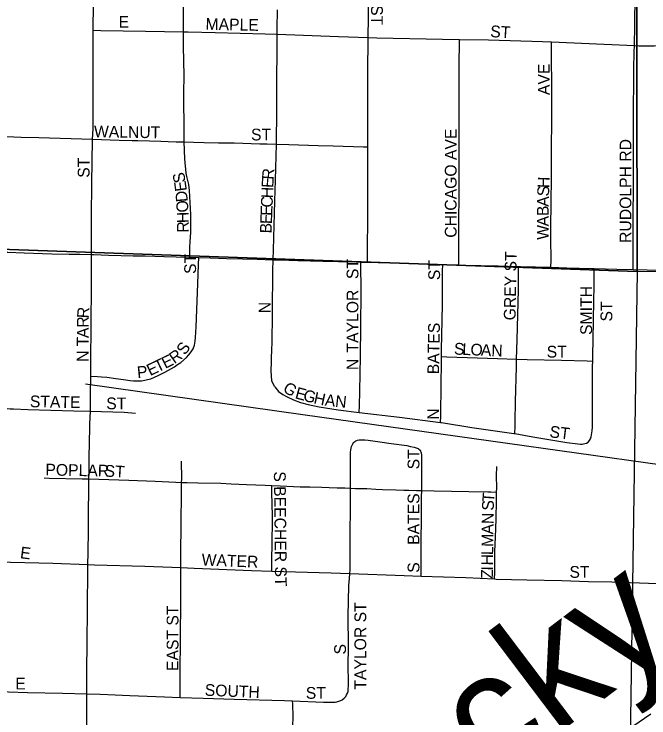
# Model space of a CAD drawing. Extents: x 1443599 to 1910620, y 1028088 to 1361369.
# Drawn here: x 1644071 to 1646772, y 1159606 to 1162601 of the extents above; entities that cross this region are included whole.
import ezdxf

# ---------------------------------------------------------------- set-up
doc = ezdxf.new("R2010")
doc.units = 0
for name, color, linetype in [('GM_X_City_Street', 7, 'Continuous'), ('GM_X_City_Street_Text', 7, 'Continuous'), ('GM_X_Minor_River', 7, 'Continuous'), ('GM_X_Minor_River_Text', 7, 'Continuous'), ('GM_X_Rail_Line', 7, 'Continuous'), ('GM_X_Section', 7, 'Continuous')]:
    doc.layers.add(name, color=color, linetype=linetype)

msp = doc.modelspace()

# ---------------------------------------------------------------- linework, layer by layer
at = {"layer": 'GM_X_City_Street'}
for points in [[(1646710.3, 1162467.7), (1646712.7, 1162552), (1646712.9, 1162601.4), (1646713.4, 1162634.1), (1646713.5, 1162683.7), (1646712.5, 1162698.9), (1646712.1, 1162712.7), (1646713, 1162768.4), (1646713.1, 1162844.2), (1646714.7, 1162988.8), (1646713.9, 1163039.8), (1646713.5, 1163054.9), (1646714, 1163088.4), (1646714.4, 1163218.8), (1646713.8, 1163301.2), (1646714.7, 1163366.9), (1646714, 1163465.7), (1646716.8, 1163811.4), (1646718.6, 1163975.9), (1646718.7, 1164166.6)], [(1644407.5, 1162532.9), (1644407.8, 1162568.5), (1644408.2, 1162609.1), (1644408.6, 1162655.5), (1644408.9, 1162701.2), (1644409.3, 1162750.1), (1644410.5, 1162802.5), (1644411.4, 1162842.9), (1644412.7, 1162903.3), (1644414.7, 1162992.1), (1644415.8, 1163044.1), (1644416.3, 1163066.2)], [(1644791.7, 1162525.2), (1644791, 1162605.5), (1644791.8, 1162696.2), (1644793.7, 1162911.3), (1644791.4, 1163041.3), (1644791, 1163064.5)], [(1645577.1, 1162502.1), (1645578.6, 1162588.7), (1645578.7, 1162632.8), (1645578.9, 1162692.9), (1645579.1, 1162751.4), (1645579.2, 1162803.9), (1645579.4, 1162859.8), (1645579.5, 1162909.7), (1645579.6, 1162950.4), (1645579.7, 1162974.8), (1645578.6, 1163006), (1645578.9, 1163023.2), (1645578.5, 1163030), (1645577.1, 1163036.7), (1645574.3, 1163045.3)], [(1645189.9, 1162515.3), (1645189.9, 1162540.1), (1645191.5, 1162618.8)], [(1644404.9, 1162068.6), (1644406.7, 1162112.4), (1644406.7, 1162161.8), (1644406.7, 1162203), (1644406.7, 1162232.2), (1644406.7, 1162268.8), (1644406.8, 1162301.7), (1644406.8, 1162335.5), (1644406.8, 1162370.3), (1644406.8, 1162401.4), (1644406.8, 1162447.6), (1644407.2, 1162501.7), (1644407.5, 1162532.9)], [(1644407.5, 1162532.9), (1644439.7, 1162532), (1644630.3, 1162528.3), (1644791.7, 1162525.2)], [(1644791.7, 1162525.2), (1644811.7, 1162525.1), (1644926.5, 1162523.4), (1645139.5, 1162517), (1645189.9, 1162515.3)], [(1644795, 1162057.1), (1644794.1, 1162091.7), (1644793.5, 1162266), (1644794.3, 1162339.6), (1644792.2, 1162463.6), (1644791.7, 1162525.2)], [(1645187.3, 1162047.9), (1645187.6, 1162062.9), (1645187.7, 1162079.2), (1645187.9, 1162106.9), (1645188.1, 1162134.6), (1645188.5, 1162205.2), (1645188.7, 1162236.6), (1645189, 1162280.7), (1645189.4, 1162342.4), (1645190, 1162423), (1645189.9, 1162515.3)], [(1645189.9, 1162515.3), (1645450.8, 1162506.5), (1645577.1, 1162502.1)], [(1645576.4, 1162036.7), (1645576.6, 1162080.5), (1645576.1, 1162192.2), (1645576.6, 1162302.2), (1645576.4, 1162359.8), (1645577, 1162491.7), (1645577.1, 1162502.1)], [(1645577.1, 1162502.1), (1645614.6, 1162500.8), (1645893.3, 1162494.7), (1645965.6, 1162493.5)], [(1646710.3, 1162467.7), (1646728.9, 1162466.8), (1646794.5, 1162466.5), (1646827.3, 1162467.9), (1646863.4, 1162471), (1646886.9, 1162474.9), (1646908.4, 1162480.7), (1646955.3, 1162494.6), (1646987.5, 1162500.3), (1647020.1, 1162502.8), (1647085.2, 1162502.8)], [(1645962.7, 1161533.7), (1645962.8, 1161554.9), (1645962.9, 1161584.3), (1645963.1, 1161632), (1645963.3, 1161690.7), (1645963.5, 1161756.1), (1645964.4, 1161793), (1645964.4, 1161835.7), (1645964.4, 1161897.7), (1645964.5, 1161959.7), (1645964.5, 1162009.2), (1645964.5, 1162060.3), (1645964.6, 1162103.3), (1645965, 1162135.8), (1645964.6, 1162168.4), (1645964.7, 1162234), (1645964.5, 1162316.2), (1645964.9, 1162393.9), (1645965.5, 1162475.2), (1645965.6, 1162493.5)], [(1645965.6, 1162493.5), (1646090, 1162491.4), (1646319.3, 1162484.6), (1646358.1, 1162482.9)], [(1646355, 1161523.8), (1646355.9, 1161553.8), (1646356.3, 1161569.8), (1646355.1, 1161632.2), (1646355.5, 1161705.6), (1646356.3, 1161786.5), (1646357.2, 1161917.5), (1646358.7, 1162260.4), (1646358.3, 1162453.8), (1646358.3, 1162461), (1646358.1, 1162482.9)], [(1646358.1, 1162482.9), (1646581.5, 1162473.6), (1646710.3, 1162467.7)], [(1646704.9, 1161514.3), (1646704.9, 1161529.7), (1646705.1, 1161572.4), (1646705.3, 1161632.6), (1646705.5, 1161678.5), (1646705.6, 1161707), (1646705.7, 1161756.1), (1646705.8, 1161783.6), (1646706, 1161817.5), (1646706.1, 1161906.1), (1646706.2, 1161963.1), (1646706.2, 1162024.3), (1646706.3, 1162091.1), (1646706.4, 1162142.5), (1646706.5, 1162207.1), (1646707.9, 1162305.9), (1646707.8, 1162368.6), (1646709.5, 1162439.6), (1646710.3, 1162467.7)], [(1644005.4, 1162081.4), (1644101, 1162077.7), (1644176, 1162075.8), (1644404.9, 1162068.6)], [(1644400.7, 1161577.8), (1644400.8, 1161611.4), (1644400.7, 1161643.6), (1644400.7, 1161667.8), (1644400.7, 1161700.8), (1644400.6, 1161741.1), (1644400.6, 1161791.9), (1644401.1, 1161828.9), (1644401.6, 1161867.6), (1644402.1, 1161907.8), (1644402.7, 1161948.1), (1644403.3, 1161997.3), (1644403.9, 1162043), (1644404.9, 1162068.6)], [(1644404.9, 1162068.6), (1644517.2, 1162065.1), (1644573.3, 1162063.5), (1644597.4, 1162063.1), (1644647.3, 1162061.6), (1644695.3, 1162060.1), (1644725.8, 1162059.1), (1644760.5, 1162058.1), (1644795, 1162057.1)], [(1644819.1, 1161566.4), (1644819.2, 1161579.3), (1644819.2, 1161608.6), (1644820.6, 1161633), (1644822.7, 1161672.2), (1644822.2, 1161748.3), (1644816.9, 1161849.9), (1644813.9, 1161875.7), (1644805.3, 1161910.1), (1644802.4, 1161924.7), (1644797, 1161985), (1644795, 1162057.1)], [(1644795, 1162057.1), (1644833.8, 1162056.1), (1644879.7, 1162055.2), (1644940.9, 1162054), (1645007.1, 1162052.8), (1645116.9, 1162049.8), (1645147, 1162049), (1645187.3, 1162047.9)], [(1645173, 1161555.9), (1645174.2, 1161598.3), (1645175.7, 1161649.8), (1645177.2, 1161702.8), (1645178.6, 1161750.6), (1645180.2, 1161807.3), (1645181.4, 1161848.8), (1645182.6, 1161894.1), (1645187.3, 1162047.9)], [(1645187.3, 1162047.9), (1645239.4, 1162046.2), (1645364.4, 1162042.2), (1645429.2, 1162040), (1645557.6, 1162037.1), (1645576.4, 1162036.7)], [(1645575, 1161545.3), (1645575, 1161562.8), (1645575.1, 1161598.2), (1645575.2, 1161644), (1645575.4, 1161688.6), (1645575.4, 1161730.5), (1645575.6, 1161790.7), (1645575.6, 1161857.7), (1645575.7, 1161898.4), (1645575.9, 1161932.3), (1645576.2, 1161985.6), (1645576.4, 1162036.7)], [(1644005.9, 1161588.7), (1644043.7, 1161587.5), (1644113.5, 1161585.2), (1644231.5, 1161581.4), (1644305.5, 1161580.3), (1644350.8, 1161579.1), (1644400.7, 1161577.8)], [(1644397, 1161061.2), (1644397.2, 1161084.6), (1644397.4, 1161106.3), (1644397.6, 1161137.7), (1644397.9, 1161180.4), (1644398.2, 1161218.3), (1644398.5, 1161247.3), (1644398.8, 1161289.2), (1644399, 1161320.6), (1644399.2, 1161346.4), (1644399.5, 1161378.6), (1644399.8, 1161410), (1644400.1, 1161443.8), (1644400.4, 1161479), (1644400.4, 1161498.6), (1644400.5, 1161525.2), (1644400.6, 1161553.4), (1644400.7, 1161577.8)], [(1644400.7, 1161577.8), (1644409.5, 1161577.6), (1644473.1, 1161575.9), (1644525.7, 1161574.5), (1644577.1, 1161573.2), (1644629.1, 1161571.9), (1644709.2, 1161569.6), (1644760, 1161568.1), (1644815, 1161566.5), (1644819.1, 1161566.4)], [(1644397, 1161061.2), (1644425.2, 1161059.2), (1644442.1, 1161058), (1644465.5, 1161055.6), (1644503.1, 1161050.3), (1644536.5, 1161046.3), (1644564.1, 1161042.7), (1644578.4, 1161041.1), (1644595.8, 1161040.4), (1644612.8, 1161040.7), (1644627.1, 1161043), (1644638.2, 1161045.7), (1644652, 1161049.7), (1644683.4, 1161063), (1644712.7, 1161077.5), (1644740.4, 1161092.9), (1644753.3, 1161100.8), (1644766.6, 1161109.7), (1644780, 1161119.2), (1644804.9, 1161140.3), (1644814.9, 1161151), (1644824.7, 1161163.7), (1644832.8, 1161176.7), (1644838.9, 1161192.8), (1644841.5, 1161208.9), (1644842.9, 1161225.2), (1644845, 1161270.6), (1644852.6, 1161453.9), (1644855.4, 1161535.6), (1644856.4, 1161565.4)], [(1644819.1, 1161566.4), (1644856.4, 1161565.4)], [(1644856.4, 1161565.4), (1644905.6, 1161564), (1644975.3, 1161561.9), (1645042.6, 1161559.8), (1645104.9, 1161557.9), (1645173, 1161555.9)], [(1645180, 1161015.1), (1645172.5, 1161027.7), (1645167.9, 1161041.3), (1645165.9, 1161061.3), (1645164.9, 1161082.9), (1645165.3, 1161093.9), (1645165.9, 1161110.5), (1645166.8, 1161138.6), (1645167.9, 1161171.2), (1645169.1, 1161205.4), (1645169.4, 1161245.7), (1645169.7, 1161280.9), (1645170.2, 1161330.1), (1645170.5, 1161364), (1645170.8, 1161404.3), (1645171.1, 1161438.4), (1645171.7, 1161510.6), (1645173, 1161555.9)], [(1645173, 1161555.9), (1645202.2, 1161555), (1645278.7, 1161553), (1645332.5, 1161551.5), (1645384.5, 1161550.2), (1645451.2, 1161548.5), (1645525.8, 1161546.6), (1645546.6, 1161546)], [(1645539.7, 1160906.4), (1645540.4, 1160934.2), (1645542, 1160996.5), (1645545.2, 1161144), (1645546.2, 1161273.9), (1645546.8, 1161317.9), (1645547.5, 1161373.6), (1645547.4, 1161404), (1645547.2, 1161435.9), (1645547, 1161468.7), (1645546.9, 1161493.3), (1645546.7, 1161527.8), (1645546.6, 1161546)], [(1645546.6, 1161546), (1645575, 1161545.3)], [(1645575, 1161545.3), (1645620.6, 1161544.1), (1645735, 1161540.8), (1645798.6, 1161539), (1645873.2, 1161536.8), (1645894.5, 1161536.1)], [(1645889.5, 1161143.7), (1645889.1, 1161174.5), (1645892.6, 1161297), (1645893.2, 1161367.2), (1645894, 1161463.1), (1645894.3, 1161507.4), (1645894.5, 1161536.1)], [(1645894.5, 1161536.1), (1645962.7, 1161533.7)], [(1645962.7, 1161533.7), (1645975.4, 1161533.3), (1646056.7, 1161531.3), (1646130.1, 1161529.4), (1646217.6, 1161527.2)], [(1646209.1, 1161132.8), (1646211.1, 1161215.1), (1646217.6, 1161427.7), (1646217.6, 1161498.6), (1646217.6, 1161527.2)], [(1646217.6, 1161527.2), (1646225.5, 1161527), (1646355, 1161523.8)], [(1646355, 1161523.8), (1646422.8, 1161522.1), (1646528.4, 1161519), (1646539.5, 1161518.7)], [(1646533, 1161124.3), (1646533.4, 1161150.5), (1646534.4, 1161216.4), (1646537.5, 1161380.9), (1646538.5, 1161443.7), (1646539.1, 1161495.7), (1646539.5, 1161518.7)], [(1646539.5, 1161518.7), (1646635.4, 1161515.9), (1646704.9, 1161514.3)], [(1646704.9, 1161514.3), (1646765, 1161512.9), (1646917.3, 1161509.6), (1647108.8, 1161505.5), (1647185.3, 1161503.9), (1647352.9, 1161498.5)], [(1645885.8, 1160863.7), (1645886.1, 1160889.1), (1645887.6, 1161030.3), (1645889.9, 1161113.7), (1645889.5, 1161143.7)], [(1645889.5, 1161143.7), (1645912.8, 1161142.9), (1646127.4, 1161135.4), (1646209.1, 1161132.8)], [(1646201, 1160816.1), (1646202.4, 1160847.7), (1646202.4, 1160849.7), (1646202.9, 1160867.1), (1646204.7, 1160952.1), (1646208.3, 1161100.3), (1646209.1, 1161132.8)], [(1646209.1, 1161132.8), (1646254.1, 1161131.4), (1646399.8, 1161128.8), (1646508.9, 1161125.1), (1646533, 1161124.3)], [(1646519.9, 1160786.2), (1646523.7, 1160793.9), (1646526.2, 1160802.1), (1646528.2, 1160811.2), (1646530.2, 1160828.2), (1646531.4, 1160843.5), (1646531.8, 1160877.5), (1646532.7, 1161005.3), (1646532.2, 1161076.2), (1646532.6, 1161102.4), (1646533, 1161124.3)], [(1644395.3, 1160911.2), (1644395.5, 1160924.2), (1644395.6, 1160933.1), (1644395.9, 1160958.9), (1644396.1, 1160983.8), (1644396.4, 1161010.4), (1644396.7, 1161033.8), (1644397, 1161061.2)], [(1645180, 1161015.1), (1645196.5, 1160995.8), (1645214.8, 1160981.9), (1645229.3, 1160973.3), (1645259.1, 1160959.6), (1645290, 1160948.6), (1645321.5, 1160939.8), (1645369.5, 1160929.4), (1645450.5, 1160917.1), (1645539.7, 1160906.4)], [(1644003, 1160929.1), (1644041.4, 1160923.3), (1644054.2, 1160922), (1644068.5, 1160921.2), (1644128.7, 1160918.5), (1644226.4, 1160915.9), (1644324.8, 1160912.7), (1644395.3, 1160911.2)], [(1644389, 1160623.2), (1644389.5, 1160649.5), (1644390, 1160679.3), (1644390.4, 1160701.9), (1644390.9, 1160730.1), (1644391.5, 1160763.1), (1644392.1, 1160794.5), (1644392.7, 1160826.7), (1644393.3, 1160857.3), (1644395.3, 1160911.2)], [(1644395.3, 1160911.2), (1644442, 1160910.2), (1644539.1, 1160907), (1644587.7, 1160903.3)], [(1645539.7, 1160906.4), (1645710.8, 1160886), (1645885.8, 1160863.7)], [(1645885.8, 1160863.7), (1645889.7, 1160863.3), (1646019, 1160842.5), (1646196.9, 1160816.8), (1646201, 1160816.1)], [(1646201, 1160816.1), (1646277.8, 1160802.9), (1646423.4, 1160778.3), (1646469.2, 1160771.9), (1646480.4, 1160771.3), (1646488.4, 1160771.8), (1646500, 1160773.7), (1646507.1, 1160775.8), (1646513, 1160779.6), (1646519.9, 1160786.2)], [(1645502.4, 1160583.8), (1645501.9, 1160648.7), (1645502.1, 1160719.1), (1645502.6, 1160735.2), (1645503.7, 1160747.2), (1645506.5, 1160761.3), (1645508.7, 1160767.2), (1645512, 1160772.7), (1645515.9, 1160778), (1645520.4, 1160781.9)], [(1645520.4, 1160781.9), (1645525.4, 1160785.2), (1645531.7, 1160788), (1645539.5, 1160789.7), (1645548.7, 1160790), (1645562.9, 1160789.1), (1645576.9, 1160787.7), (1645626.5, 1160781), (1645675.8, 1160774), (1645742.1, 1160765), (1645758.2, 1160761.8), (1645773.4, 1160758.4), (1645781.6, 1160755.8), (1645786.2, 1160754.1), (1645789.6, 1160752.5), (1645793.5, 1160750.1), (1645796.7, 1160747.3)], [(1645805.2, 1160573.4), (1645805.6, 1160644.7), (1645806.3, 1160683.7), (1645805.6, 1160716.3), (1645805.2, 1160725.2), (1645803.9, 1160733.3), (1645802.9, 1160736.7), (1645801.5, 1160740.4), (1645799.7, 1160743.8), (1645796.7, 1160747.3)], [(1644783.8, 1160608.5), (1644783.9, 1160623.6), (1644783.8, 1160698.8)], [(1646124.2, 1160567), (1646124.8, 1160585.5), (1646124.1, 1160636.3), (1646125.1, 1160676.3)], [(1644198.7, 1160627.5), (1644219.3, 1160627.1), (1644360.7, 1160624.1), (1644389, 1160623.2)], [(1644385, 1160259.3), (1644385.1, 1160268.5), (1644385.6, 1160298.3), (1644386.2, 1160336.2), (1644386.8, 1160379.7), (1644387.2, 1160423.2), (1644387.6, 1160467.5), (1644388, 1160507.8), (1644388.4, 1160552), (1644389, 1160623.2)], [(1644389, 1160623.2), (1644559.4, 1160617.7), (1644671.2, 1160613.6), (1644758.4, 1160609.7), (1644783.8, 1160608.5)], [(1644780.9, 1160245.8), (1644780.9, 1160293.4), (1644782.2, 1160442), (1644783.5, 1160555.5), (1644783.8, 1160608.5)], [(1644783.8, 1160608.5), (1644806.8, 1160607.4), (1644852.2, 1160606.6), (1644950.7, 1160604.7), (1644994.5, 1160602.8), (1645060.2, 1160600.1), (1645139.3, 1160596.8), (1645167.6, 1160595.9)], [(1645168.2, 1160230.9), (1645168.2, 1160255.5), (1645168.7, 1160372.8), (1645169.8, 1160423.1), (1645170, 1160471.6), (1645169.6, 1160510.6), (1645168.2, 1160570.8), (1645167.6, 1160595.9)], [(1645167.6, 1160595.9), (1645202.9, 1160593.9), (1645288.1, 1160590), (1645329.9, 1160589.1), (1645379.6, 1160588), (1645412, 1160587.3), (1645446, 1160585.9), (1645478.1, 1160584.7), (1645502.4, 1160583.8)], [(1645499.3, 1160221.1), (1645500.3, 1160234.8), (1645501, 1160286.9), (1645501.3, 1160355.2), (1645501.5, 1160420.8), (1645501.8, 1160469.6), (1645502.6, 1160551.9), (1645502.4, 1160583.8)], [(1645502.4, 1160583.8), (1645524.2, 1160583.1), (1645553.9, 1160582.3), (1645572.3, 1160582), (1645609.8, 1160580), (1645638, 1160578.8), (1645694.7, 1160577.3), (1645728.7, 1160575.8), (1645750.6, 1160574.9), (1645783.8, 1160574), (1645805.2, 1160573.4)], [(1645802.3, 1160210.1), (1645802.5, 1160234.3), (1645803.2, 1160283.8), (1645803.2, 1160317), (1645802.7, 1160365.7), (1645803, 1160382.7), (1645803.8, 1160431.8), (1645804.7, 1160464.5), (1645805.1, 1160483.7), (1645805, 1160547.1), (1645805.2, 1160573.4)], [(1645805.2, 1160573.4), (1645858.1, 1160571.9), (1646005.9, 1160570), (1646086.8, 1160568.1), (1646099.3, 1160567.7), (1646124.2, 1160567)], [(1646115.5, 1160197.7), (1646115.9, 1160225.3), (1646116.5, 1160270.9), (1646116.5, 1160313.3), (1646119.7, 1160376.5), (1646121, 1160410.3), (1646121.6, 1160455.3), (1646122.9, 1160528.2), (1646124.2, 1160567)], [(1643994.1, 1160270.3), (1644234.9, 1160264.9), (1644385, 1160259.3)], [(1644379.8, 1159708.6), (1644379.8, 1159733.6), (1644380.2, 1159782), (1644380.6, 1159852.8), (1644381, 1159880.2), (1644381.5, 1159922.9), (1644382.2, 1159983.3), (1644382.4, 1160009.1), (1644382.7, 1160042.1), (1644383.1, 1160079.2), (1644383.4, 1160110.6), (1644383.7, 1160138.8), (1644383.9, 1160172.6), (1644384.2, 1160200), (1644384.5, 1160229.8), (1644385, 1160259.3)], [(1644385, 1160259.3), (1644413.6, 1160258.3), (1644626.5, 1160251.8), (1644780.9, 1160245.8)], [(1644777.6, 1159693.2), (1644777.6, 1159719.3), (1644777.7, 1159789.9), (1644778.2, 1159951), (1644779.7, 1160098.3), (1644780.9, 1160228.5), (1644780.9, 1160245.8)], [(1644780.9, 1160245.8), (1644837.2, 1160243.5), (1645081.6, 1160233.3), (1645168.2, 1160230.9)], [(1645168.2, 1160230.9), (1645419.9, 1160224), (1645499.3, 1160221.1)], [(1645482, 1159697.9), (1645485.8, 1159704.4), (1645489.7, 1159711.9), (1645491.9, 1159719.1), (1645493, 1159727.8), (1645493.5, 1159744.7), (1645493.7, 1159761.2), (1645492.5, 1159827.2), (1645493.2, 1159909.6), (1645492.5, 1160041.6), (1645493.9, 1160102.6), (1645495.1, 1160169.7), (1645497.7, 1160199), (1645499.3, 1160221.1)], [(1645499.3, 1160221.1), (1645731.3, 1160212.7), (1645802.3, 1160210.1)], [(1645802.3, 1160210.1), (1645993.3, 1160203.3), (1646115.5, 1160197.7)], [(1646115.5, 1160197.7), (1646122.8, 1160197.4), (1646253.3, 1160194.4), (1646401, 1160190.8), (1646515.6, 1160187.3), (1646613.9, 1160184.7), (1646810.6, 1160177.8), (1647007.3, 1160171.5), (1647171.3, 1160165.1), (1647333.3, 1160159), (1647428.9, 1160155.7), (1647526.3, 1160152.8), (1647563.5, 1160151.7)], [(1643988.2, 1159718.3), (1644046.3, 1159717.7), (1644127.9, 1159715.1), (1644276.4, 1159712.1), (1644379.8, 1159708.6)], [(1644381.8, 1158937), (1644381.9, 1158948.2), (1644381.8, 1158996.5), (1644379.4, 1159143.1), (1644379.7, 1159182.6), (1644379.9, 1159219.7), (1644380.2, 1159257.4), (1644380.1, 1159289.7), (1644380.1, 1159321.1), (1644380, 1159342.9), (1644380, 1159364.6), (1644379.9, 1159392.9), (1644379.8, 1159436.3), (1644379.7, 1159477.4), (1644379.6, 1159525.9), (1644379.6, 1159570.9), (1644379.7, 1159604.7), (1644379.7, 1159632.9), (1644379.7, 1159670), (1644379.8, 1159708.6)], [(1644379.8, 1159708.6), (1644437.6, 1159706.7), (1644500.5, 1159704.9), (1644563.5, 1159702.2), (1644711, 1159695.5), (1644777.6, 1159693.2)], [(1644777.6, 1159693.2), (1644875.8, 1159689.8), (1645007.7, 1159686.5), (1645222, 1159680), (1645256.1, 1159678.5)], [(1645256.1, 1159678.5), (1645387.1, 1159672.7), (1645420.1, 1159672.7), (1645436.5, 1159673.8), (1645444.8, 1159675), (1645452.5, 1159676.9), (1645461.3, 1159680.2), (1645467.2, 1159683.8), (1645475.5, 1159690.5), (1645482, 1159697.9)], [(1645257.4, 1159571), (1645257.8, 1159611.4), (1645256.5, 1159664.4), (1645256.1, 1159678.5)]]:
    msp.add_lwpolyline(points, dxfattribs=at)
at = {"layer": 'GM_X_Minor_River'}
msp.add_lwpolyline([(1646779.9, 1159622.3), (1646703.8, 1159570.2)], dxfattribs=at)
at = {"layer": 'GM_X_Rail_Line'}
for points in [[(1644374.8, 1161027.8), (1645299.4, 1160898)], [(1645299.4, 1160898), (1647993, 1160519.8), (1651978.5, 1159912.5)]]:
    msp.add_lwpolyline(points, dxfattribs=at)
at = {"layer": 'GM_X_Section'}
for points in [[(1646713, 1166800), (1646721.6, 1161506.3), (1641296.4, 1161695.5), (1641287.7, 1166981.2)], [(1652035.8, 1166584.2), (1652031.5, 1166558.2), (1652006.2, 1161276.9), (1648099.8, 1161492.2), (1646721.6, 1161506.3), (1646713, 1166800), (1649601.7, 1166636.1)], [(1646721.6, 1161506.3), (1646642.4, 1156184.9), (1646537.8, 1156189.5), (1641266.9, 1156390.3), (1641314.3, 1157718), (1641296.4, 1161695.5)]]:
    msp.add_lwpolyline(points, close=True, dxfattribs=at)

# ---------------------------------------------------------------- texts
at = {"layer": 'GM_X_City_Street_Text'}
for s, rotation, p in [('GILLETTE ST', 270, (1645589.8, 1162973.9)), ('E', 0, (1644515.6, 1162543.2)), ('MAPLE', 358.8058, (1644885, 1162534.5)), ('ST', 356.4186, (1646095.8, 1162503.6)), ('AVE', 90, (1646349.8, 1162256.7)), ('WALNUT', 359.1793, (1644410.3, 1162076.9)), ('ST', 0, (1645078.9, 1162063.7)), ('CHICAGO AVE', 90, (1645953.8, 1161649.5)), ('RUDOLPH RD', 90, (1646697.4, 1161627.5)), ('ST', 90, (1644391.8, 1161904.7)), ('R', 86.0139, (1645175.3, 1161895.6)), ('S', 99.9584, (1644801.3, 1161887.1)), ('E', 87.4036, (1645173.7, 1161860.8)), ('H', 87.9452, (1646348.1, 1161860.2)), ('E', 97.6679, (1644806.4, 1161850)), ('D', 94.553, (1644810.2, 1161803.2)), ('H', 87.7917, (1645172, 1161816.9)), ('S', 87.978, (1646346.8, 1161825)), ('C', 87.7899, (1645170.5, 1161777.3)), ('A', 88.4261, (1646345.6, 1161781.1)), ('O', 93.8294, (1644813.1, 1161758.6)), ('E', 87.7881, (1645169.1, 1161742.2)), ('B', 89.7572, (1646345.5, 1161741.8)), ('H', 91.187, (1644814.2, 1161712.1)), ('E', 87.7881, (1645167.8, 1161707)), ('A', 89.9781, (1646345.5, 1161697.9)), ('R', 90.0971, (1644814.3, 1161671.5)), ('B', 87.7895, (1645166.2, 1161667.4)), ('W', 89.9832, (1646345.4, 1161640.7)), ('ST', 90, (1644845, 1161495.5)), ('GREY ST', 88.9755, (1646204.6, 1161297.7)), ('ST', 90, (1645535.8, 1161473.5)), ('ST', 90, (1645883.4, 1161469.1)), ('TAYLOR', 90, (1645535.8, 1161161.1)), ('SMITH', 90, (1646530.2, 1161235.9)), ('N', 90, (1645161.9, 1161328.3)), ('ST', 90, (1646616.3, 1161293.1)), ('R', 86.0874, (1644388.1, 1161305.4)), ('R', 89.6733, (1644387.9, 1161266.6)), ('BATES', 88.9542, (1645879, 1161068.4)), ('A', 89.6503, (1644387.7, 1161222.6)), ('T', 89.6721, (1644387.5, 1161187.4)), ('S', 54.9015, (1644798.1, 1161147)), ('S', 357.3354, (1645941.7, 1161152.9)), ('L', 357.3218, (1645976.9, 1161151.2)), ('O', 357.3357, (1646012, 1161149.6)), ('A', 357.3329, (1646056, 1161147.5)), ('N', 358.2757, (1646100.9, 1161145.4)), ('ST', 0, (1646337.2, 1161139.7)), ('N', 90, (1644387.5, 1161121.5)), ('E', 26.2298, (1644713.6, 1161091.1)), ('R', 35.0961, (1644752.5, 1161111)), ('T', 25.6976, (1644681.4, 1161075.6)), ('N', 90, (1645535.9, 1161086.3)), ('P', 5.417, (1644596.1, 1161051.7)), ('E', 25.8649, (1644649.8, 1161060.3)), ('G', 326.1736, (1645210.7, 1160998.9)), ('E', 344.8502, (1645263.4, 1160967)), ('STATE', 358.9193, (1644137.5, 1160928.5)), ('G', 344.442, (1645297.3, 1160957.8)), ('H', 347.7942, (1645342.8, 1160945.3)), ('A', 353.7401, (1645391.3, 1160935.1)), ('N', 353.8869, (1645435.2, 1160930.2)), ('ST', 0, (1644462.9, 1160919.7)), ('N', 90, (1645879.1, 1160875.1)), ('ST', 352.88, (1646347.2, 1160800.8)), ('ST', 90, (1645795.4, 1160663.9)), ('POPLAR', 358.9189, (1644203.6, 1160638.1)), ('ST', 356.4262, (1644454.6, 1160633.6)), ('S BEECHER ST', 270.6022, (1645176.3, 1160655.3)), ('BATES', 90, (1645795.4, 1160342.7)), ('T', 85.7343, (1646112.6, 1160522.4)), ('S', 88.6065, (1646111.8, 1160487.8)), ('N', 89.2215, (1646111, 1160430.8)), ('A', 89.21, (1646110.4, 1160386.8)), ('M', 89.1986, (1646109.7, 1160334)), ('E', 352.8783, (1644094.4, 1160286)), ('L', 89.216, (1646109.2, 1160298.8)), ('WATER', 357.664, (1644868, 1160255.3)), ('H', 89.2045, (1646108.6, 1160254.8)), ('S', 90, (1645795.4, 1160223.9)), ('Z', 89.2077, (1646107.8, 1160197.6)), ('I', 89.2048, (1646108.3, 1160232.8)), ('ST', 0, (1646434, 1160202.5)), ('EAST ST', 90, (1644770.2, 1159805.9)), ('TAYLOR ST', 90, (1645569.1, 1159726.7)), ('S', 90, (1645483, 1159876.3)), ('E', 0, (1644075.6, 1159727.3)), ('SOUTH', 357.5119, (1644881.3, 1159700.9)), ('ST', 0, (1645312.1, 1159687.7))]:
    msp.add_text(s, height=50, rotation=rotation, dxfattribs=at).set_placement(p)
at = {"layer": 'GM_X_Minor_River_Text'}
msp.add_text('Rocky', height=500.23, rotation=37.0835, dxfattribs=at).set_placement((1645422, 1158810.1))

doc.saveas('drawing.dxf')
